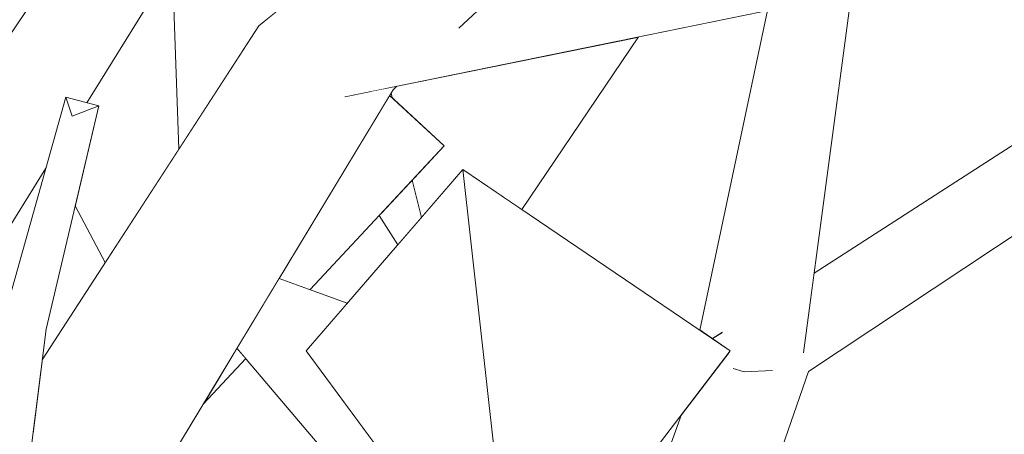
# Model space of a CAD drawing. Extents: x -289599 to -184549, y 66678 to 295474.
# Tile 293 of 656: x -263431 to -263330, y 71682 to 71724. Entities that reach past the tile are written whole.
import ezdxf

# ---------------------------------------------------------------- set-up
doc = ezdxf.new("R2010")
doc.units = 0
doc.header["$MEASUREMENT"] = 0
doc.linetypes.add('Wipeout_Contour', pattern=[1000, 0, -1000])
doc.layers.add('arch drzewa', color=8, linetype='Continuous')
doc.layers.add('arch drzewa_Nr_Pióra__4', color=8, linetype='Continuous', lineweight=9)

msp = doc.modelspace()

# ---------------------------------------------------------------- wipeouts: each hides what was drawn before it
at = {"color": 254, "linetype": 'Wipeout_Contour', "lineweight": 0, "ltscale": 1280998.949857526}
msp.add_wipeout([(-263430.51, 71691.85), (-263429.97, 71677.53), (-263429.73, 71677.45), (-263427.82, 71692.64)], dxfattribs=at).dxf.layer = 'arch drzewa'
at = {"color": 254, "linetype": 'Wipeout_Contour', "lineweight": 0, "ltscale": 2561432.099525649}
msp.add_wipeout([(-263363.89, 71648.11), (-263349.91, 71688.31), (-263352.82, 71689.17), (-263353.85, 71688.41), (-263356.46, 71688.29), (-263357.5, 71688.58), (-263357.99, 71690.31), (-263360.6, 71686.89)], dxfattribs=at).dxf.layer = 'arch drzewa'

# ---------------------------------------------------------------- next in the draw order: wipeouts: each hides what was drawn before it
at = {"color": 254, "linetype": 'Wipeout_Contour', "lineweight": 0, "ltscale": 960466.257714}
msp.add_wipeout([(-263317.11, 71718.72), (-263349.91, 71688.31), (-263311.76, 71713.69)], dxfattribs=at).dxf.layer = 'arch drzewa'
at = {"color": 254, "linetype": 'Wipeout_Contour', "lineweight": 0, "ltscale": 960753.779649}
msp.add_wipeout([(-263425.14, 71714.45), (-263427.82, 71692.64), (-263422.42, 71715.51)], dxfattribs=at).dxf.layer = 'arch drzewa'
at = {"color": 254, "linetype": 'Wipeout_Contour', "lineweight": 0, "ltscale": 1281000.760288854}
msp.add_wipeout([(-263432.29, 71676.6), (-263430.22, 71677.61), (-263429.97, 71677.53), (-263430.51, 71691.85)], dxfattribs=at).dxf.layer = 'arch drzewa'
at = {"color": 254, "linetype": 'Wipeout_Contour', "lineweight": 0, "ltscale": 960547.05572}
msp.add_wipeout([(-263358.11, 71690.73), (-263358.45, 71690.82), (-263358.06, 71690.56)], dxfattribs=at).dxf.layer = 'arch drzewa'
at = {"color": 254, "linetype": 'Wipeout_Contour', "lineweight": 0, "ltscale": 1280734.208274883}
msp.add_wipeout([(-263372.71, 71656.42), (-263363.89, 71648.11), (-263360.6, 71686.89), (-263362.89, 71683.9)], dxfattribs=at).dxf.layer = 'arch drzewa'

# ---------------------------------------------------------------- next in the draw order: wipeouts: each hides what was drawn before it
at = {"color": 254, "linetype": 'Wipeout_Contour', "lineweight": 0, "ltscale": 2241172.577347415}
msp.add_wipeout([(-263350.57, 71690.33), (-263352.82, 71689.17), (-263349.91, 71688.31), (-263317.11, 71718.72), (-263317.39, 71718.99), (-263349.32, 71698.39), (-263350.38, 71690.37)], dxfattribs=at).dxf.layer = 'arch drzewa'
at = {"color": 254, "linetype": 'Wipeout_Contour', "lineweight": 0, "ltscale": 960755.54635}
msp.add_wipeout([(-263425.14, 71714.45), (-263430.51, 71691.85), (-263427.82, 71692.64)], dxfattribs=at).dxf.layer = 'arch drzewa'
at = {"color": 254, "linetype": 'Wipeout_Contour', "lineweight": 0, "ltscale": 1280731.959929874}
msp.add_wipeout([(-263358.75, 71692.29), (-263359.71, 71691.68), (-263358.45, 71690.82), (-263358.11, 71690.73)], dxfattribs=at).dxf.layer = 'arch drzewa'

# ---------------------------------------------------------------- next in the draw order: wipeouts: each hides what was drawn before it
at = {"color": 254, "linetype": 'Wipeout_Contour', "lineweight": 0, "ltscale": 2561270.356322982}
msp.add_wipeout([(-263337.06, 71735.16), (-263320.73, 71716.83), (-263317.57, 71718.87), (-263317.6, 71719.18), (-263327.97, 71728.94), (-263318.25, 71726.36), (-263320.27, 71748.48), (-263333.41, 71738.51)], dxfattribs=at).dxf.layer = 'arch drzewa'
at = {"color": 254, "linetype": 'Wipeout_Contour', "lineweight": 0, "ltscale": 1280710.314956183}
msp.add_wipeout([(-263350.57, 71690.33), (-263350.38, 71690.37), (-263345.17, 71729.59), (-263349.51, 71726.3)], dxfattribs=at).dxf.layer = 'arch drzewa'
at = {"color": 254, "linetype": 'Wipeout_Contour', "lineweight": 0, "ltscale": 960760.048872}
msp.add_wipeout([(-263425.8, 71716.4), (-263430.51, 71691.85), (-263425.14, 71714.45)], dxfattribs=at).dxf.layer = 'arch drzewa'

# ---------------------------------------------------------------- next in the draw order: wipeouts: each hides what was drawn before it
at = {"color": 254, "linetype": 'Wipeout_Contour', "lineweight": 0, "ltscale": 2241258.459668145}
msp.add_wipeout([(-263356.46, 71688.29), (-263353.85, 71688.41), (-263352.82, 71689.17), (-263350.57, 71690.33), (-263349.51, 71726.3), (-263349.71, 71726.14), (-263350.49, 71725.98)], dxfattribs=at).dxf.layer = 'arch drzewa'
at = {"color": 254, "linetype": 'Wipeout_Contour', "lineweight": 0, "ltscale": 960760.907767}
msp.add_wipeout([(-263425.8, 71716.4), (-263432.29, 71693.16), (-263430.51, 71691.85)], dxfattribs=at).dxf.layer = 'arch drzewa'

# ---------------------------------------------------------------- next in the draw order: linework, layer by layer
at = {"layer": 'arch drzewa_Nr_Pióra__4', "linetype": 'Continuous'}
msp.add_line((-263349.91, 71688.31), (-263311.76, 71713.69), dxfattribs=at)

# ---------------------------------------------------------------- next in the draw order: wipeouts: each hides what was drawn before it
at = {"color": 254, "linetype": 'Wipeout_Contour', "lineweight": 0, "ltscale": 960549.35127}
msp.add_wipeout([(-263356.46, 71688.29), (-263350.49, 71725.98), (-263352.97, 71725.48)], dxfattribs=at).dxf.layer = 'arch drzewa'
at = {"color": 254, "linetype": 'Wipeout_Contour', "lineweight": 0, "ltscale": 960757.305384}
msp.add_wipeout([(-263422.42, 71715.51), (-263425.8, 71716.4), (-263425.14, 71714.45)], dxfattribs=at).dxf.layer = 'arch drzewa'

# ---------------------------------------------------------------- next in the draw order: wipeouts: each hides what was drawn before it
at = {"color": 254, "linetype": 'Wipeout_Contour', "lineweight": 0, "ltscale": 3522012.388374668}
msp.add_wipeout([(-263360.99, 71692.55), (-263359.71, 71691.68), (-263358.75, 71692.29), (-263358.11, 71690.73), (-263358.06, 71690.56), (-263357.89, 71690.44), (-263357.99, 71690.31), (-263357.5, 71688.58), (-263356.46, 71688.29), (-263352.97, 71725.48), (-263354.08, 71725.25)], dxfattribs=at).dxf.layer = 'arch drzewa'
at = {"color": 254, "linetype": 'Wipeout_Contour', "lineweight": 0, "ltscale": 2561839.704577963}
msp.add_wipeout([(-263405.03, 71716.01), (-263424.5, 71675.7), (-263418.55, 71673.71), (-263392.36, 71717.16), (-263394.87, 71716.93), (-263397.14, 71716.47), (-263397.02, 71716.7), (-263397.01, 71716.74)], dxfattribs=at).dxf.layer = 'arch drzewa'

# ---------------------------------------------------------------- next in the draw order: linework, layer by layer
at = {"layer": 'arch drzewa_Nr_Pióra__4', "linetype": 'Continuous'}
msp.add_line((-263353.58, 71688.42), (-263356.46, 71688.29), dxfattribs=at)

# ---------------------------------------------------------------- next in the draw order: wipeouts: each hides what was drawn before it
at = {"color": 254, "linetype": 'Wipeout_Contour', "lineweight": 0, "ltscale": 1280840.15291444}
msp.add_wipeout([(-263388.41, 71722.61), (-263385.55, 71723.52), (-263358.76, 71748.58), (-263368.87, 71749.55)], dxfattribs=at).dxf.layer = 'arch drzewa'
at = {"color": 254, "linetype": 'Wipeout_Contour', "lineweight": 0, "ltscale": 960665.342596}
msp.add_wipeout([(-263392.36, 71717.16), (-263391.97, 71717.53), (-263392.12, 71717.5)], dxfattribs=at).dxf.layer = 'arch drzewa'
at = {"color": 254, "linetype": 'Wipeout_Contour', "lineweight": 0, "ltscale": 960723.15737}
msp.add_wipeout([(-263428.55, 71677.05), (-263424.5, 71675.7), (-263405.03, 71716.01)], dxfattribs=at).dxf.layer = 'arch drzewa'

# ---------------------------------------------------------------- next in the draw order: wipeouts: each hides what was drawn before it
at = {"color": 254, "linetype": 'Wipeout_Contour', "lineweight": 0, "ltscale": 1601214.061783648}
msp.add_wipeout([(-263429.73, 71677.45), (-263428.55, 71677.05), (-263405.03, 71716.01), (-263406.08, 71723.69), (-263429.17, 71681.93)], dxfattribs=at).dxf.layer = 'arch drzewa'

# ---------------------------------------------------------------- next in the draw order: wipeouts: each hides what was drawn before it
at = {"color": 254, "linetype": 'Wipeout_Contour', "lineweight": 0, "ltscale": 1921331.038028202}
msp.add_wipeout([(-263368.87, 71749.55), (-263405.03, 71716.01), (-263397.01, 71716.74), (-263393.4, 71720.55), (-263391.12, 71721.46), (-263388.41, 71722.61)], dxfattribs=at).dxf.layer = 'arch drzewa'
at = {"color": 254, "linetype": 'Wipeout_Contour', "lineweight": 0, "ltscale": 960734.802501}
msp.add_wipeout([(-263428.22, 71689.51), (-263429.17, 71681.93), (-263406.08, 71723.69)], dxfattribs=at).dxf.layer = 'arch drzewa'

# ---------------------------------------------------------------- next in the draw order: wipeouts: each hides what was drawn before it
at = {"color": 254, "linetype": 'Wipeout_Contour', "lineweight": 0, "ltscale": 2241852.467594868}
msp.add_wipeout([(-263436.87, 71714.78), (-263430.03, 71724.96), (-263421.96, 71750.47), (-263431.85, 71748.48), (-263432.67, 71742.98), (-263432.59, 71742.84), (-263432.76, 71742.39)], dxfattribs=at).dxf.layer = 'arch drzewa'
at = {"color": 254, "linetype": 'Wipeout_Contour', "lineweight": 0, "ltscale": 960668.165373}
msp.add_wipeout([(-263394.87, 71716.93), (-263392.36, 71717.16), (-263392.12, 71717.5)], dxfattribs=at).dxf.layer = 'arch drzewa'

# ---------------------------------------------------------------- next in the draw order: wipeouts: each hides what was drawn before it
at = {"color": 254, "linetype": 'Wipeout_Contour', "lineweight": 0, "ltscale": 960650.681118}
msp.add_wipeout([(-263370.32, 71752.25), (-263405.03, 71716.01), (-263368.87, 71749.55)], dxfattribs=at).dxf.layer = 'arch drzewa'

# ---------------------------------------------------------------- next in the draw order: wipeouts: each hides what was drawn before it
at = {"color": 254, "linetype": 'Wipeout_Contour', "lineweight": 0, "ltscale": 1280889.419230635}
msp.add_wipeout([(-263406.08, 71723.69), (-263405.03, 71716.01), (-263370.32, 71752.25), (-263370.59, 71752.76)], dxfattribs=at).dxf.layer = 'arch drzewa'

# ---------------------------------------------------------------- next in the draw order: wipeouts: each hides what was drawn before it
at = {"color": 254, "linetype": 'Wipeout_Contour', "lineweight": 0, "ltscale": 1280820.241709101}
msp.add_wipeout([(-263397.14, 71716.47), (-263349.71, 71726.14), (-263351.32, 71728.91), (-263397.02, 71716.7)], dxfattribs=at).dxf.layer = 'arch drzewa'

# ---------------------------------------------------------------- next in the draw order: linework, layer by layer
at = {"layer": 'arch drzewa_Nr_Pióra__4', "linetype": 'Continuous'}
for p, q in [((-263350.4, 71690.22), (-263345.17, 71729.59)), ((-263349.32, 71698.39), (-263317.39, 71718.99))]:
    msp.add_line(p, q, dxfattribs=at)

# ---------------------------------------------------------------- next in the draw order: wipeouts: each hides what was drawn before it
at = {"color": 254, "linetype": 'Wipeout_Contour', "lineweight": 0, "ltscale": 1280860.140261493}
msp.add_wipeout([(-263397.02, 71716.7), (-263351.32, 71728.91), (-263393.4, 71720.55), (-263397.01, 71716.74)], dxfattribs=at).dxf.layer = 'arch drzewa'

# ---------------------------------------------------------------- next in the draw order: wipeouts: each hides what was drawn before it
at = {"color": 254, "linetype": 'Wipeout_Contour', "lineweight": 0, "ltscale": 1280815.615129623}
msp.add_wipeout([(-263391.12, 71721.46), (-263393.4, 71720.55), (-263351.32, 71728.91), (-263350.96, 71731.07)], dxfattribs=at).dxf.layer = 'arch drzewa'

# ---------------------------------------------------------------- next in the draw order: wipeouts: each hides what was drawn before it
at = {"color": 254, "linetype": 'Wipeout_Contour', "lineweight": 0, "ltscale": 1601057.266679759}
msp.add_wipeout([(-263388.41, 71722.61), (-263391.12, 71721.46), (-263350.96, 71731.07), (-263383.63, 71725.32), (-263385.55, 71723.52)], dxfattribs=at).dxf.layer = 'arch drzewa'

# ---------------------------------------------------------------- next in the draw order: linework, layer by layer
at = {"layer": 'arch drzewa_Nr_Pióra__4', "linetype": 'Continuous'}
msp.add_line((-263385.63, 71723.46), (-263358.76, 71748.58), dxfattribs=at)

# ---------------------------------------------------------------- next in the draw order: wipeouts: each hides what was drawn before it
at = {"color": 254, "linetype": 'Wipeout_Contour', "lineweight": 0, "ltscale": 1921492.982015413}
msp.add_wipeout([(-263439.69, 71690.07), (-263427.83, 71709.13), (-263425.8, 71716.4), (-263423.66, 71715.83), (-263389.54, 71770.66), (-263396.54, 71773.26)], dxfattribs=at).dxf.layer = 'arch drzewa'

# ---------------------------------------------------------------- next in the draw order: wipeouts: each hides what was drawn before it
at = {"color": 254, "linetype": 'Wipeout_Contour', "lineweight": 0, "ltscale": 2882347.638578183}
msp.add_wipeout([(-263448.2, 71693.09), (-263444.8, 71691.89), (-263443.01, 71693.33), (-263439.93, 71694.21), (-263439.73, 71694.3), (-263440.08, 71693.2), (-263440.72, 71690.44), (-263439.69, 71690.07), (-263396.54, 71773.26)], dxfattribs=at).dxf.layer = 'arch drzewa'

# ---------------------------------------------------------------- next in the draw order: wipeouts: each hides what was drawn before it
at = {"color": 254, "linetype": 'Wipeout_Contour', "lineweight": 0, "ltscale": 960750.87869}
msp.add_wipeout([(-263397.05, 71774.1), (-263448.2, 71693.09), (-263396.54, 71773.26)], dxfattribs=at).dxf.layer = 'arch drzewa'

# ---------------------------------------------------------------- next in the draw order: wipeouts: each hides what was drawn before it
at = {"color": 254, "linetype": 'Wipeout_Contour', "lineweight": 0, "ltscale": 1281052.16235814}
msp.add_wipeout([(-263449.1, 71696.56), (-263449.16, 71693.8), (-263448.2, 71693.09), (-263397.05, 71774.1)], dxfattribs=at).dxf.layer = 'arch drzewa'

# ---------------------------------------------------------------- next in the draw order: linework, layer by layer
at = {"layer": 'arch drzewa_Nr_Pióra__4', "linetype": 'Continuous'}
for p, q in [((-263432.29, 71693.16), (-263425.8, 71716.4)), ((-263439.69, 71690.07), (-263427.83, 71709.13)), ((-263429.73, 71677.45), (-263427.82, 71692.64))]:
    msp.add_line(p, q, dxfattribs=at)

# ---------------------------------------------------------------- next in the draw order: wipeouts: each hides what was drawn before it
at = {"color": 254, "linetype": 'Wipeout_Contour', "lineweight": 0, "ltscale": 1601204.507245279}
msp.add_wipeout([(-263414.92, 71729.88), (-263414.24, 71711.08), (-263406.08, 71723.69), (-263403.05, 71726.17), (-263412.04, 71734.51)], dxfattribs=at).dxf.layer = 'arch drzewa'
at = {"color": 254, "linetype": 'Wipeout_Contour', "lineweight": 0, "ltscale": 1921335.714016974}
msp.add_wipeout([(-263404, 71697.84), (-263408.31, 71690.7), (-263397.83, 71678.34), (-263393.61, 71680.07), (-263401.25, 71690.44), (-263397.03, 71695.32)], dxfattribs=at).dxf.layer = 'arch drzewa'

# ---------------------------------------------------------------- next in the draw order: linework, layer by layer
at = {"layer": 'arch drzewa_Nr_Pióra__4', "linetype": 'Continuous'}
msp.add_line((-263406.08, 71723.69), (-263370.59, 71752.76), dxfattribs=at)

# ---------------------------------------------------------------- next in the draw order: wipeouts: each hides what was drawn before it
at = {"color": 254, "linetype": 'Wipeout_Contour', "lineweight": 0, "ltscale": 1921486.680497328}
msp.add_wipeout([(-263422.42, 71715.51), (-263424.84, 71705.28), (-263421.76, 71699.48), (-263414.24, 71711.08), (-263414.92, 71729.88), (-263423.66, 71715.83)], dxfattribs=at).dxf.layer = 'arch drzewa'
at = {"color": 254, "linetype": 'Wipeout_Contour', "lineweight": 0, "ltscale": 960633.115011}
msp.add_wipeout([(-263385.21, 71708.99), (-263401.25, 71690.44), (-263379.95, 71661.54)], dxfattribs=at).dxf.layer = 'arch drzewa'
at = {"color": 254, "linetype": 'Wipeout_Contour', "lineweight": 0, "ltscale": 960693.450658}
msp.add_wipeout([(-263408.31, 71690.7), (-263411.77, 71684.96), (-263407.41, 71689.64)], dxfattribs=at).dxf.layer = 'arch drzewa'

# ---------------------------------------------------------------- next in the draw order: linework, layer by layer
at = {"layer": 'arch drzewa_Nr_Pióra__4', "linetype": 'Continuous'}
for p, q in [((-263414.92, 71729.88), (-263414.24, 71711.08)), ((-263428.22, 71689.51), (-263406.08, 71723.69)), ((-263427.82, 71692.64), (-263422.42, 71715.51)), ((-263425.14, 71714.45), (-263425.8, 71716.4)), ((-263425.8, 71716.4), (-263422.42, 71715.51)), ((-263422.42, 71715.51), (-263425.14, 71714.45)), ((-263421.76, 71699.48), (-263424.84, 71705.28)), ((-263408.31, 71690.7), (-263397.83, 71678.34)), ((-263411.77, 71684.96), (-263407.41, 71689.64))]:
    msp.add_line(p, q, dxfattribs=at)

# ---------------------------------------------------------------- next in the draw order: wipeouts: each hides what was drawn before it
at = {"color": 254, "linetype": 'Wipeout_Contour', "lineweight": 0, "ltscale": 1280890.594325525}
msp.add_wipeout([(-263404, 71697.84), (-263400.83, 71696.7), (-263387.14, 71711.4), (-263392.71, 71716.57)], dxfattribs=at).dxf.layer = 'arch drzewa'
at = {"color": 254, "linetype": 'Wipeout_Contour', "lineweight": 0, "ltscale": 960590.551945}
msp.add_wipeout([(-263385.21, 71708.99), (-263379.95, 71661.54), (-263357.89, 71690.44)], dxfattribs=at).dxf.layer = 'arch drzewa'

# ---------------------------------------------------------------- next in the draw order: linework, layer by layer
at = {"layer": 'arch drzewa_Nr_Pióra__4', "linetype": 'Continuous'}
for p, q in [((-263449.15, 71696.48), (-263397.05, 71774.1)), ((-263360.99, 71692.55), (-263354.08, 71725.25)), ((-263397.03, 71695.32), (-263404, 71697.84)), ((-263359.71, 71691.68), (-263358.68, 71692.34)), ((-263379.95, 71661.54), (-263401.25, 71690.44)), ((-263379.95, 71661.54), (-263357.89, 71690.44)), ((-263363.89, 71648.11), (-263349.91, 71688.31)), ((-263356.46, 71688.29), (-263357.6, 71688.61)), ((-263372.71, 71656.42), (-263362.89, 71683.9))]:
    msp.add_line(p, q, dxfattribs=at)

# ---------------------------------------------------------------- next in the draw order: wipeouts: each hides what was drawn before it
at = {"color": 254, "linetype": 'Wipeout_Contour', "lineweight": 0, "ltscale": 3202151.085883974}
msp.add_wipeout([(-263392.56, 71716.83), (-263392.44, 71716.32), (-263387.14, 71711.4), (-263390.39, 71707.9), (-263389.46, 71704.07), (-263385.21, 71708.99), (-263379.2, 71704.91), (-263367.28, 71722.56), (-263391.97, 71717.53), (-263392.36, 71717.16)], dxfattribs=at).dxf.layer = 'arch drzewa'

# ---------------------------------------------------------------- next in the draw order: linework, layer by layer
at = {"layer": 'arch drzewa_Nr_Pióra__4', "linetype": 'Continuous'}
for p, q in [((-263379.2, 71704.91), (-263367.28, 71722.56)), ((-263385.21, 71708.99), (-263379.95, 71661.54)), ((-263357.89, 71690.44), (-263385.21, 71708.99))]:
    msp.add_line(p, q, dxfattribs=at)

# ---------------------------------------------------------------- next in the draw order: wipeouts: each hides what was drawn before it
at = {"color": 254, "linetype": 'Wipeout_Contour', "lineweight": 0, "ltscale": 960665.787922}
msp.add_wipeout([(-263392.56, 71716.83), (-263392.71, 71716.57), (-263392.44, 71716.32)], dxfattribs=at).dxf.layer = 'arch drzewa'
at = {"color": 254, "linetype": 'Wipeout_Contour', "lineweight": 0, "ltscale": 1280871.145605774}
msp.add_wipeout([(-263393.78, 71704.27), (-263391.87, 71701.29), (-263389.46, 71704.07), (-263390.39, 71707.9)], dxfattribs=at).dxf.layer = 'arch drzewa'

# ---------------------------------------------------------------- next in the draw order: linework, layer by layer
at = {"layer": 'arch drzewa_Nr_Pióra__4', "linetype": 'Continuous'}
for p, q in [((-263423.66, 71715.83), (-263389.54, 71770.66)), ((-263397.29, 71716.44), (-263349.71, 71726.14)), ((-263392.36, 71717.16), (-263391.97, 71717.53)), ((-263418.55, 71673.71), (-263392.36, 71717.16)), ((-263387.14, 71711.4), (-263392.71, 71716.57)), ((-263392.56, 71716.83), (-263392.44, 71716.32)), ((-263400.83, 71696.7), (-263387.14, 71711.4)), ((-263401.25, 71690.44), (-263385.21, 71708.99)), ((-263390.39, 71707.9), (-263389.46, 71704.07)), ((-263391.87, 71701.29), (-263393.78, 71704.27))]:
    msp.add_line(p, q, dxfattribs=at)

doc.saveas('drawing.dxf')
